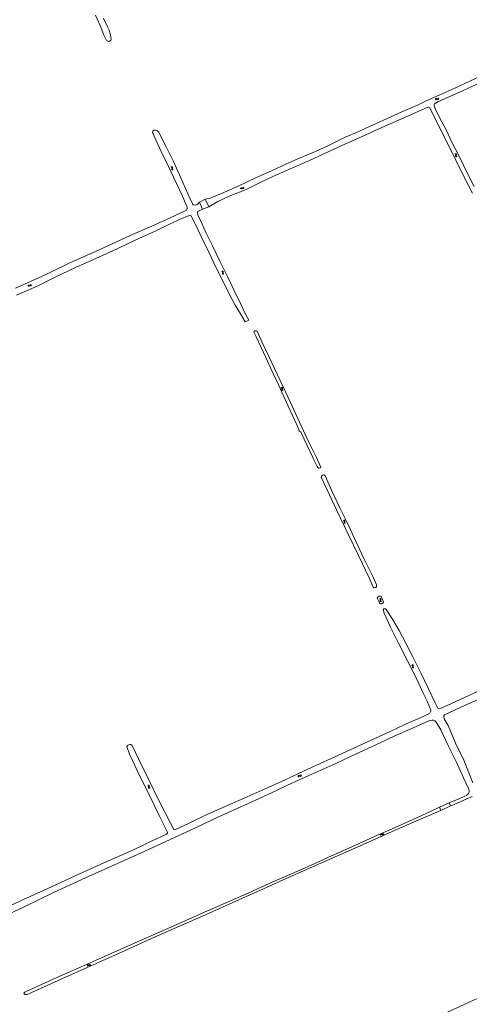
# Model space of a CAD drawing. Header units: metres. Extents: x 189705 to 199106, y 581686 to 588448.
# Tile 290 of 555: x 193574 to 193896, y 585609 to 586314. Entities that reach past the tile are written whole.
import ezdxf

# ---------------------------------------------------------------- set-up
doc = ezdxf.new("R2010")
doc.units = ezdxf.units.M
doc.layers.add('B-WA-OG-GBKN-G', color=7, linetype='Continuous', lineweight=18)

msp = doc.modelspace()

# ---------------------------------------------------------------- linework, layer by layer
at = {"layer": 'B-WA-OG-GBKN-G'}
for p, q in [((193871.555, 586256.696), (193871.707, 586257.073)), ((193871.707, 586257.073), (193871.931, 586257.312)), ((193871.783, 586256.254), (193871.938, 586256.631)), ((193871.931, 586257.312), (193872.266, 586257.362)), ((193871.938, 586256.631), (193872.164, 586256.869)), ((193872.164, 586256.869), (193872.486, 586256.918)), ((193872.266, 586257.362), (193872.662, 586257.271)), ((193872.486, 586256.918), (193872.892, 586256.831)), ((193872.662, 586257.271), (193873.061, 586257.181)), ((193872.892, 586256.831), (193873.289, 586256.738)), ((193873.061, 586257.181), (193873.387, 586257.227)), ((193873.289, 586256.738), (193873.615, 586256.784)), ((193873.387, 586257.227), (193873.619, 586257.47)), ((193873.615, 586256.784), (193873.847, 586257.028)), ((193873.619, 586257.47), (193873.773, 586257.849)), ((193873.847, 586257.028), (193874.001, 586257.407)), ((193885.522, 586217.774), (193885.903, 586217.628)), ((193885.903, 586217.628), (193886.146, 586217.408)), ((193885.958, 586218.012), (193886.34, 586217.869)), ((193886.124, 586216.679), (193886.041, 586216.28)), ((193886.041, 586216.28), (193886.094, 586215.955)), ((193886.094, 586215.955), (193886.344, 586215.729)), ((193886.202, 586217.086), (193886.124, 586216.679)), ((193886.146, 586217.408), (193886.202, 586217.086)), ((193886.34, 586217.869), (193886.584, 586217.651)), ((193886.344, 586215.729), (193886.727, 586215.584)), ((193886.56, 586216.918), (193886.479, 586216.518)), ((193886.479, 586216.518), (193886.532, 586216.193)), ((193886.532, 586216.193), (193886.781, 586215.966)), ((193886.642, 586217.317), (193886.56, 586216.918)), ((193886.584, 586217.651), (193886.642, 586217.317)), ((193886.781, 586215.966), (193887.163, 586215.821)), ((193682.685, 586208.326), (193682.299, 586208.459)), ((193682.94, 586208.106), (193682.685, 586208.326)), ((193683.114, 586208.576), (193682.728, 586208.71)), ((193682.865, 586206.98), (193682.935, 586207.381)), ((193682.932, 586206.648), (193682.865, 586206.98)), ((193683.183, 586206.438), (193682.932, 586206.648)), ((193682.935, 586207.381), (193683.004, 586207.783)), ((193683.004, 586207.783), (193682.94, 586208.106)), ((193683.371, 586208.358), (193683.114, 586208.576)), ((193683.297, 586207.224), (193683.363, 586207.633)), ((193683.363, 586206.904), (193683.297, 586207.224)), ((193683.363, 586207.633), (193683.434, 586208.035)), ((193683.613, 586206.691), (193683.363, 586206.904)), ((193683.434, 586208.035), (193683.371, 586208.358)), ((193683.997, 586206.556), (193683.613, 586206.691)), ((193683.568, 586206.306), (193683.183, 586206.438)), ((193732.087, 586192.849), (193732.232, 586193.229)), ((193732.232, 586193.229), (193732.451, 586193.472)), ((193732.323, 586192.411), (193732.471, 586192.791)), ((193732.451, 586193.472), (193732.786, 586193.529)), ((193732.471, 586192.791), (193732.693, 586193.033)), ((193732.693, 586193.033), (193733.014, 586193.088)), ((193732.786, 586193.529), (193733.184, 586193.445)), ((193733.014, 586193.088), (193733.421, 586193.009)), ((193733.184, 586193.445), (193733.584, 586193.362)), ((193733.421, 586193.009), (193733.82, 586192.923)), ((193733.584, 586193.362), (193733.908, 586193.414)), ((193733.82, 586192.923), (193734.145, 586192.975)), ((193733.908, 586193.414), (193734.137, 586193.662)), ((193734.137, 586193.662), (193734.283, 586194.043)), ((193734.145, 586192.975), (193734.372, 586193.225)), ((193734.372, 586193.225), (193734.519, 586193.606)), ((193718.679, 586133.814), (193719.057, 586133.662)), ((193719.057, 586133.662), (193719.296, 586133.437)), ((193719.119, 586134.045), (193719.498, 586133.895)), ((193719.262, 586132.709), (193719.171, 586132.311)), ((193719.171, 586132.311), (193719.219, 586131.985)), ((193719.219, 586131.985), (193719.465, 586131.755)), ((193719.347, 586133.115), (193719.262, 586132.709)), ((193719.296, 586133.437), (193719.347, 586133.115)), ((193719.465, 586131.755), (193719.845, 586131.603)), ((193719.498, 586133.895), (193719.738, 586133.672)), ((193719.701, 586132.941), (193719.613, 586132.542)), ((193719.613, 586132.542), (193719.661, 586132.216)), ((193719.661, 586132.216), (193719.906, 586131.985)), ((193719.79, 586133.338), (193719.701, 586132.941)), ((193719.738, 586133.672), (193719.79, 586133.338)), ((193719.906, 586131.985), (193720.285, 586131.833)), ((193580.071, 586123.158), (193580.218, 586123.538)), ((193580.218, 586123.538), (193580.439, 586123.78)), ((193580.304, 586122.719), (193580.454, 586123.098)), ((193580.439, 586123.78), (193580.773, 586123.834)), ((193580.454, 586123.098), (193580.677, 586123.339)), ((193580.677, 586123.339), (193580.999, 586123.392)), ((193580.773, 586123.834), (193581.17, 586123.748)), ((193580.999, 586123.392), (193581.406, 586123.311)), ((193581.17, 586123.748), (193581.57, 586123.663)), ((193581.406, 586123.311), (193581.804, 586123.223)), ((193581.57, 586123.663), (193581.895, 586123.714)), ((193581.804, 586123.223), (193582.129, 586123.274)), ((193581.895, 586123.714), (193582.125, 586123.96)), ((193582.125, 586123.96), (193582.273, 586124.341)), ((193582.129, 586123.274), (193582.358, 586123.522)), ((193582.358, 586123.522), (193582.507, 586123.902)), ((193761.078, 586050.559), (193761.457, 586050.41)), ((193761.457, 586050.41), (193761.698, 586050.187)), ((193761.516, 586050.793), (193761.896, 586050.646)), ((193761.67, 586049.459), (193761.582, 586049.06)), ((193761.582, 586049.06), (193761.633, 586048.735)), ((193761.633, 586048.735), (193761.881, 586048.507)), ((193761.751, 586049.865), (193761.67, 586049.459)), ((193761.698, 586050.187), (193761.751, 586049.865)), ((193761.881, 586048.507), (193762.262, 586048.358)), ((193761.896, 586050.646), (193762.138, 586050.426)), ((193762.107, 586049.694), (193762.022, 586049.295)), ((193762.022, 586049.295), (193762.073, 586048.969)), ((193762.073, 586048.969), (193762.319, 586048.74)), ((193762.193, 586050.092), (193762.107, 586049.694)), ((193762.138, 586050.426), (193762.193, 586050.092)), ((193762.319, 586048.74), (193762.7, 586048.592)), ((193805.738, 585955.555), (193806.115, 585955.401)), ((193806.115, 585955.401), (193806.354, 585955.176)), ((193806.178, 585955.784), (193806.557, 585955.634)), ((193806.319, 585954.448), (193806.228, 585954.05)), ((193806.228, 585954.05), (193806.275, 585953.725)), ((193806.275, 585953.725), (193806.521, 585953.494)), ((193806.404, 585954.854), (193806.319, 585954.448)), ((193806.354, 585955.176), (193806.404, 585954.854)), ((193806.521, 585953.494), (193806.901, 585953.342)), ((193806.557, 585955.634), (193806.797, 585955.411)), ((193806.759, 585954.679), (193806.67, 585954.281)), ((193806.67, 585954.281), (193806.718, 585953.955)), ((193806.718, 585953.955), (193806.962, 585953.723)), ((193806.848, 585955.076), (193806.759, 585954.679)), ((193806.797, 585955.411), (193806.848, 585955.076)), ((193806.962, 585953.723), (193807.341, 585953.571)), ((193831.574, 585899.359), (193831.947, 585899.194)), ((193831.947, 585899.194), (193832.179, 585898.962)), ((193832.121, 585898.235), (193832.018, 585897.84)), ((193832.018, 585897.84), (193832.055, 585897.513)), ((193832.022, 585899.574), (193832.395, 585899.412)), ((193832.055, 585897.513), (193832.294, 585897.275)), ((193832.219, 585898.638), (193832.121, 585898.235)), ((193832.179, 585898.962), (193832.219, 585898.638)), ((193832.294, 585897.275), (193832.668, 585897.111)), ((193832.395, 585899.412), (193832.628, 585899.182)), ((193832.568, 585898.452), (193832.467, 585898.057)), ((193832.467, 585898.057), (193832.504, 585897.73)), ((193832.504, 585897.73), (193832.741, 585897.491)), ((193832.67, 585898.846), (193832.568, 585898.452)), ((193832.628, 585899.182), (193832.67, 585898.846)), ((193832.741, 585897.491), (193833.116, 585897.327)), ((193854.654, 585852.017), (193855.032, 585851.866)), ((193855.032, 585851.866), (193855.272, 585851.642)), ((193855.093, 585852.249), (193855.472, 585852.1)), ((193855.24, 585850.913), (193855.151, 585850.515)), ((193855.151, 585850.515), (193855.2, 585850.19)), ((193855.2, 585850.19), (193855.447, 585849.96)), ((193855.324, 585851.32), (193855.24, 585850.913)), ((193855.272, 585851.642), (193855.324, 585851.32)), ((193855.447, 585849.96), (193855.827, 585849.809)), ((193855.472, 585852.1), (193855.713, 585851.878)), ((193855.679, 585851.146), (193855.592, 585850.747)), ((193855.592, 585850.747), (193855.641, 585850.422)), ((193855.641, 585850.422), (193855.886, 585850.191)), ((193855.766, 585851.544), (193855.679, 585851.146)), ((193855.713, 585851.878), (193855.766, 585851.544)), ((193855.886, 585850.191), (193856.266, 585850.041)), ((193773.216, 585772.177), (193773.365, 585772.556)), ((193773.365, 585772.556), (193773.586, 585772.798)), ((193773.448, 585771.738), (193773.599, 585772.116)), ((193773.586, 585772.798), (193773.92, 585772.851)), ((193773.599, 585772.116), (193773.823, 585772.356)), ((193773.823, 585772.356), (193774.145, 585772.408)), ((193773.92, 585772.851), (193774.318, 585772.764)), ((193774.145, 585772.408), (193774.551, 585772.325)), ((193774.318, 585772.764), (193774.717, 585772.677)), ((193774.551, 585772.325), (193774.95, 585772.236)), ((193774.717, 585772.677), (193775.042, 585772.726)), ((193774.95, 585772.236), (193775.275, 585772.285)), ((193775.042, 585772.726), (193775.273, 585772.972)), ((193775.273, 585772.972), (193775.423, 585773.352)), ((193775.275, 585772.285), (193775.504, 585772.533)), ((193775.504, 585772.533), (193775.655, 585772.913)), ((193665.67, 585765.683), (193666.058, 585765.556)), ((193666.058, 585765.556), (193666.311, 585765.348)), ((193666.094, 585765.942), (193666.482, 585765.818)), ((193666.326, 585764.619), (193666.262, 585764.216)), ((193666.262, 585764.216), (193666.332, 585763.895)), ((193666.311, 585765.348), (193666.384, 585765.03)), ((193666.384, 585765.03), (193666.326, 585764.619)), ((193666.332, 585763.895), (193666.593, 585763.681)), ((193666.482, 585765.818), (193666.737, 585765.613)), ((193666.593, 585763.681), (193666.982, 585763.555)), ((193666.749, 585764.88), (193666.688, 585764.476)), ((193666.688, 585764.476), (193666.758, 585764.155)), ((193666.737, 585765.613), (193666.811, 585765.282)), ((193666.811, 585765.282), (193666.749, 585764.88)), ((193666.758, 585764.155), (193667.017, 585763.94)), ((193667.017, 585763.94), (193667.406, 585763.814)), ((193832.094, 585730.408), (193832.275, 585730.773)), ((193832.275, 585730.773), (193832.517, 585730.994)), ((193832.286, 585729.95), (193832.47, 585730.314)), ((193832.47, 585730.314), (193832.714, 585730.533)), ((193832.517, 585730.994), (193832.855, 585731.017)), ((193832.714, 585730.533), (193833.039, 585730.557)), ((193832.855, 585731.017), (193833.243, 585730.895)), ((193833.039, 585730.557), (193833.437, 585730.438)), ((193833.243, 585730.895), (193833.633, 585730.774)), ((193833.437, 585730.438), (193833.826, 585730.314)), ((193833.633, 585730.774), (193833.961, 585730.794)), ((193833.826, 585730.314), (193834.154, 585730.334)), ((193833.961, 585730.794), (193834.213, 585731.018)), ((193834.154, 585730.334), (193834.405, 585730.56)), ((193834.213, 585731.018), (193834.396, 585731.384)), ((193834.405, 585730.56), (193834.588, 585730.926)), ((193622.338, 585636.769), (193622.497, 585637.143)), ((193622.497, 585637.143), (193622.726, 585637.378)), ((193622.556, 585636.322), (193622.719, 585636.696)), ((193622.719, 585636.696), (193622.95, 585636.929)), ((193622.726, 585637.378), (193623.062, 585637.421)), ((193622.95, 585636.929), (193623.273, 585636.972)), ((193623.062, 585637.421), (193623.456, 585637.322)), ((193623.273, 585636.972), (193623.677, 585636.876)), ((193623.456, 585637.322), (193623.853, 585637.223)), ((193623.677, 585636.876), (193624.072, 585636.775)), ((193623.853, 585637.223), (193624.179, 585637.263)), ((193624.072, 585636.775), (193624.399, 585636.815)), ((193624.179, 585637.263), (193624.417, 585637.501)), ((193624.399, 585636.815), (193624.635, 585637.055)), ((193624.417, 585637.501), (193624.579, 585637.876)), ((193624.635, 585637.055), (193624.797, 585637.43))]:
    msp.add_line(p, q, dxfattribs=at)
at = {"layer": 'B-WA-OG-GBKN-G', "flags": 128}
for points in [[(193638.608, 586304.358), (193639.044, 586302.957), (193639.4, 586301.264), (193639.588, 586299.832), (193639.403, 586299.091), (193638.834, 586298.625), (193638.156, 586298.244), (193637.512, 586298.267), (193636.726, 586298.635), (193636.292, 586299.015), (193635.963, 586299.459), (193634.378, 586302.765), (193631.627, 586309.655), (193628.324, 586317.004)], [(193633.981, 586314.81), (193636.885, 586308.68), (193638.064, 586306.222), (193638.608, 586304.358)], [(193706.866, 586185.407), (193710.311, 586186.172), (193718.454, 586189.477), (193730.424, 586194.618), (193742.436, 586200.292), (193754.355, 586205.732), (193764.651, 586210.374), (193774.848, 586214.873), (193785.697, 586219.55), (193795.608, 586223.959), (193806.597, 586229.372), (193816.697, 586233.819), (193821.372, 586235.95), (193828.286, 586239.075), (193839.271, 586244.02), (193849.833, 586248.706), (193858.795, 586252.647), (193864.527, 586255.53), (193874.841, 586260.004), (193883.387, 586263.855), (193892.617, 586268.074), (193903.42, 586273.045)], [(193903.818, 586268.921), (193888.422, 586261.795), (193873.899, 586255.295), (193870.977, 586253.646), (193870.663, 586252.959), (193870.864, 586251.498), (193871.314, 586250.334), (193874.665, 586243.27), (193879.264, 586234.98), (193883.703, 586225.711), (193888.762, 586215.608), (193894.031, 586204.764), (193899.277, 586194.433)], [(193898.063, 586189.706), (193891.908, 586201.677), (193886.207, 586213.301), (193880.203, 586225.336), (193874.34, 586237.104), (193869.462, 586246.901), (193867.337, 586250.968), (193866.903, 586251.242), (193866.306, 586251.271), (193865.76, 586251.013), (193857.493, 586247.284), (193845.26, 586241.865), (193828.851, 586234.685), (193821.245, 586231.195), (193806.829, 586224.732), (193794.824, 586219.142), (193781.417, 586213.039), (193768.854, 586207.627), (193757.815, 586202.749), (193746.69, 586197.454), (193735.616, 586192.036), (193724.104, 586187.413), (193715.777, 586183.627), (193709.363, 586179.787)], [(193571.051, 586121.622), (193584.32, 586127.635), (193595.776, 586132.765), (193610, 586139.73), (193626.098, 586146.927), (193639.85, 586153.139), (193653.257, 586159.392), (193668.573, 586166.092), (193681.691, 586171.897), (193692.555, 586176.9), (193693.482, 586177.572), (193694.007, 586178.63), (193693.889, 586179.659), (193690.615, 586187.489), (193686.241, 586196.58), (193680.522, 586208.826), (193675.355, 586219.508), (193670.411, 586230.391), (193669.741, 586231.754), (193669.214, 586233.168), (193669.336, 586234.124), (193669.957, 586234.791), (193671.213, 586234.811), (193672.544, 586234.336), (193673.445, 586233.499), (193679.195, 586222.352), (193684.091, 586212.348), (193689.441, 586200.533), (193694.468, 586189.233), (193697.693, 586181.989), (193698.327, 586181.245), (193699.803, 586181.075), (193700.52, 586181.228), (193701.158, 586181.491), (193702.731, 586183.306)], [(193706.866, 586185.407), (193702.731, 586183.306)], [(193702.731, 586183.306), (193704.976, 586178.13)], [(193709.363, 586179.787), (193704.976, 586178.13)], [(193709.363, 586179.787), (193706.866, 586185.407)], [(193735.546, 586097.591), (193731.995, 586103.242), (193728.393, 586109.356), (193724.067, 586117.523), (193719.75, 586126.327), (193714.775, 586136.228), (193709.37, 586147.418), (193704.031, 586158.687), (193699.695, 586167.686), (193696.627, 586173.674), (193696.062, 586173.839), (193695.469, 586173.712), (193689.999, 586171.435), (193680.864, 586167.27), (193671.105, 586162.53), (193659.223, 586157.306), (193651.639, 586153.646), (193643.894, 586149.858), (193633.93, 586145.342), (193623.725, 586140.782), (193614.468, 586136.617), (193599.071, 586129.191), (193586.504, 586123.187), (193571.807, 586116.537)], [(193704.976, 586178.13), (193701.971, 586176.849), (193701.631, 586176.434), (193701.412, 586175.622), (193701.599, 586174.021), (193704.072, 586168.622), (193707.562, 586161.084), (193711.975, 586152.032), (193717.619, 586140.469), (193723.051, 586129.415), (193727.393, 586120.435), (193732.063, 586110.75), (193735.754, 586103.042), (193737.978, 586098.646)], [(193737.978, 586098.646), (193735.546, 586097.591)], [(193748.525, 586075.693), (193743.314, 586086.695), (193741.671, 586090.131), (193741.862, 586090.573), (193742.352, 586091.019), (193742.952, 586091.205), (193743.544, 586091.157), (193744.03, 586090.829), (193747.694, 586082.854), (193752.536, 586072.284), (193756.233, 586064.641), (193762.566, 586051.097), (193769.238, 586036.605), (193775.427, 586023.087), (193780.787, 586011.947), (193786.619, 586000)], [(193784.072, 586000), (193779.618, 586009.479), (193775.669, 586017.702), (193775.238, 586018.612), (193774.567, 586019.137), (193774.15, 586019.624), (193773.961, 586020.248), (193773.693, 586020.93), (193772.53, 586023.782), (193766.178, 586037.15), (193759.441, 586051.909), (193753.862, 586064.093), (193748.525, 586075.693)], [(193786.619, 586000), (193787.193, 585998.824), (193789.661, 585993.465), (193789.298, 585993.029), (193788.752, 585992.852), (193788.238, 585992.897), (193787.477, 585993.376), (193787.086, 585993.935), (193784.227, 585999.67), (193784.072, 586000)], [(193829.389, 585909.221), (193829.509, 585907.984), (193828.913, 585907.429), (193827.506, 585907.17), (193827.057, 585907.649), (193824.18, 585914.205), (193816.664, 585930.28), (193809.192, 585945.642), (193800.852, 585963.07), (193794.183, 585977.217), (193789.857, 585986.475), (193790.048, 585987.179), (193790.772, 585987.745), (193791.603, 585988.067), (193792.126, 585987.844), (193792.649, 585987.344), (193797.574, 585976.648), (193803.174, 585964.482), (193808.355, 585953.957), (193813.58, 585942.43), (193820.646, 585927.59), (193826.745, 585915.229), (193829.389, 585909.221)], [(193830.187, 585899.359), (193829.983, 585900.169), (193830.621, 585900.842), (193831.42, 585901.153), (193832.401, 585901.272), (193832.945, 585900.964), (193833.331, 585899.931), (193833.834, 585898.929), (193834.481, 585896.931), (193834.365, 585896.525), (193833.769, 585896.076), (193833.076, 585895.776), (193832.351, 585895.7), (193831.914, 585895.955), (193831.711, 585896.158), (193830.904, 585897.868), (193830.187, 585899.359)], [(193858.2, 585841.693), (193851.791, 585854.43), (193845.173, 585867.655), (193839.156, 585879.548), (193837.275, 585883.77), (193835.003, 585889.052), (193834.382, 585890.76), (193834.25, 585891.501), (193834.782, 585892.198), (193835.387, 585892.362), (193836.35, 585891.681), (193840.902, 585884.726), (193845.722, 585876.53), (193850.544, 585867.606), (193855.504, 585857.74), (193861.071, 585846.438), (193866.476, 585835.363), (193871.314, 585824.742), (193873.297, 585821.098), (193873.759, 585820.774), (193874.312, 585820.671), (193875.157, 585820.913), (193882.634, 585824.23), (193892.495, 585828.722), (193902.583, 585833.468)], [(193555.804, 585674.404), (193574.568, 585683.087), (193593.764, 585691.822), (193613.876, 585701.065), (193634.204, 585710.236), (193654.943, 585719.47), (193668.851, 585726.09), (193679.148, 585730.959), (193679.878, 585731.518), (193679.752, 585732.3), (193673.92, 585744.242), (193666.66, 585758.993), (193658.053, 585776.397), (193652.644, 585788.114), (193650.88, 585792.951), (193650.816, 585793.692), (193651.288, 585794.208), (193652.131, 585794.756), (193652.893, 585794.954), (193653.521, 585794.925), (193654.471, 585794.32), (193659.184, 585784.723), (193666.31, 585770.168), (193674.151, 585754.111), (193681.762, 585739.299), (193684.31, 585734.29), (193684.959, 585734.024), (193685.474, 585734.159), (193695.452, 585738.781), (193707.539, 585744.767), (193734.656, 585756.643), (193749.85, 585763.375), (193763.57, 585769.617), (193773.502, 585774.285), (193786.436, 585780.148), (193799.246, 585785.978), (193810.698, 585791.279), (193825.71, 585798.187), (193839.774, 585804.592), (193849.686, 585809.233), (193862.718, 585814.98), (193867.576, 585817.407), (193868.179, 585818.299), (193868.249, 585819.242), (193868.026, 585820.23), (193865.713, 585825.953), (193862.887, 585831.813), (193858.2, 585841.693)], [(193910.917, 585831.078), (193892.401, 585822.855), (193878.196, 585816.284), (193877.561, 585815.646), (193877.572, 585814.896), (193877.976, 585813.438), (193880.697, 585808.585), (193886.093, 585796.083), (193891.849, 585783.87), (193898.341, 585767.693)], [(193881.43, 585753.224), (193887.829, 585755.928), (193893.754, 585758.579), (193894.598, 585759.204), (193895.272, 585759.856), (193895.725, 585761.008), (193895.711, 585761.931), (193895.598, 585762.899), (193895.134, 585764.056), (193891.805, 585771.13), (193886.373, 585782.965), (193880.734, 585794.202), (193875.583, 585805.492), (193872.114, 585811.025), (193871.299, 585811.927), (193870.199, 585812.413), (193869.302, 585812.456), (193868.048, 585812.266), (193866.833, 585811.906), (193855.705, 585806.963), (193842.05, 585800.897), (193829.071, 585794.799), (193814.378, 585788.016), (193800.236, 585781.37), (193783.171, 585773.77), (193768.867, 585767.339), (193754.771, 585760.706), (193741.954, 585754.811), (193734.445, 585751.35), (193715.763, 585743.069), (193696.352, 585733.726), (193678.73, 585725.726), (193660.974, 585717.53), (193641.963, 585708.939), (193621.172, 585699.519), (193598.386, 585689.116), (193576.857, 585678.592), (193557.588, 585669.866)], [(193897.928, 585757.933), (193883.457, 585751.341), (193882.327, 585751.062)], [(193875.513, 585747.911), (193861.364, 585741.864), (193842.727, 585733.773), (193824.128, 585725.461), (193803.627, 585716.274), (193783.547, 585707.426), (193762.539, 585698.212), (193746.026, 585690.638), (193738.283, 585687.165), (193707.577, 585673.254), (193673.275, 585658.244), (193639.912, 585643.381), (193604.14, 585627.403), (193579.347, 585616.2), (193578.056, 585616.119), (193577.455, 585616.417), (193577.127, 585617.172), (193577.66, 585617.76), (193578.611, 585618.297), (193600.644, 585628.201), (193626.272, 585639.55), (193652.85, 585651.422), (193677.893, 585662.442), (193704.21, 585674.196), (193738.117, 585688.913), (193753.038, 585695.697), (193768.701, 585702.456), (193782.615, 585708.659), (193797.192, 585715.306), (193814.03, 585722.717), (193828.055, 585729.07), (193842.912, 585735.691), (193858.73, 585742.724), (193869.013, 585747.541), (193874.518, 585750.187)], [(193874.518, 585750.187), (193881.43, 585753.224)], [(193874.518, 585750.187), (193875.513, 585747.911)], [(193875.513, 585747.911), (193882.327, 585751.062)], [(193882.327, 585751.062), (193881.43, 585753.224)], [(193681.894, 585512.411), (193699.865, 585520.896), (193725.707, 585532.575), (193740.784, 585539.467), (193759.792, 585548.098), (193767.69, 585551.949), (193778.396, 585556.742), (193804.302, 585568.299), (193836.157, 585583.34), (193863.531, 585595.901), (193892.127, 585608.907), (193920.189, 585621.769), (193945.965, 585633.729), (193958.541, 585639.592), (193959.566, 585640.322), (193960.502, 585640.688), (193961.958, 585641.054), (193969.012, 585644.553), (193985.211, 585652.542), (194000, 585659.066)]]:
    msp.add_lwpolyline(points, dxfattribs=at)

doc.saveas('drawing.dxf')
